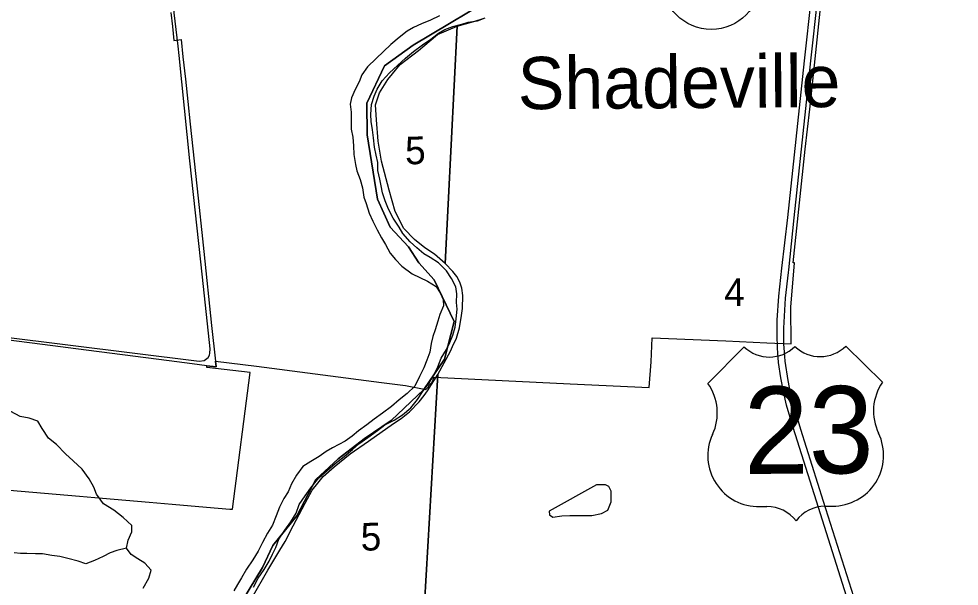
# Model space of a CAD drawing. Extents: x 114843 to 284848, y 317643 to 566895.
# Drawn here: x 199714 to 207213, y 334768 to 339296 of the extents above; entities that cross this region are included whole.
import ezdxf

# ---------------------------------------------------------------- set-up
doc = ezdxf.new("R2010")
doc.units = 0
for name, color, linetype in [('GM_X_Corporation', 7, 'Continuous'), ('GM_X_Major_River', 7, 'Continuous'), ('GM_X_Minor_Lake', 7, 'Continuous'), ('GM_X_Minor_River', 7, 'Continuous'), ('GM_X_Section', 7, 'Continuous'), ('GM_X_Section_Text', 7, 'Continuous'), ('GM_X_State_Route', 7, 'Continuous'), ('GM_X_Township', 7, 'Continuous'), ('GM_X_Unincorporated', 7, 'Continuous'), ('GM_X_Unincorporated_Text', 7, 'Continuous'), ('GM_X_US_Location', 7, 'Continuous'), ('GM_X_US_Route', 7, 'Continuous'), ('GM_X_US_Shield', 7, 'Continuous')]:
    doc.layers.add(name, color=color, linetype=linetype)

msp = doc.modelspace()

# ---------------------------------------------------------------- linework, layer by layer
at = {"layer": 'GM_X_Corporation'}
for points in [[(199640.1, 335534.5), (199825, 335518.7), (200011.6, 335502.7), (200197.9, 335486.7), (200381.6, 335471), (200567.3, 335455.1), (200752.7, 335439.2), (200937.5, 335423.4), (201211, 335399.9), (201395.8, 335384.1), (201418.6, 335382.1), (201559.3, 336474.4), (201212.6, 336514.3), (201214.3, 336527.1), (201286.7, 336517.7), (201281.6, 336565.2), (201609.5, 336522.9), (202606.1, 336394.4), (202797.5, 336371.1), (202959.6, 336339.2), (202969, 336348.5), (202979.2, 336356.8), (202983.2, 336367.5), (202988.8, 336377.5), (203006.5, 336394.7), (203013.8, 336404.9), (203018.5, 336416.4), (203020.6, 336428.7), (203025.7, 336436.8), (204110.7, 336383.9), (204741.2, 336353.4), (204757.3, 336559.3), (204765.5, 336750.6), (205351.2, 336725.5), (205679, 336711.7), (205872.4, 336703.4), (205871.2, 336995), (205898.6, 337348.1), (205888.1, 337349.3), (205986.1, 338256.8), (206020.8, 338575.8), (206058.8, 338925.3), (206159.1, 339891.5)], [(200926.3, 339346.7), (200938.2, 339234.3), (200950.1, 339121.9), (201008.1, 339131), (201023, 338991.9), (201041.8, 338814.7), (201060.9, 338635.9), (201080.1, 338455.4), (201132.5, 337963.8), (201143, 337864.9), (201177.6, 337539.8), (201188.2, 337440.1), (201251.1, 336850), (201281.6, 336565.2), (201286.7, 336517.7), (201214.3, 336527.1), (201154.3, 336534.9), (201095, 336542.6), (200912, 336566.3), (200727.2, 336590.3), (200540.6, 336614.5), (200354.8, 336638.7), (200168.8, 336662.8), (199984.8, 336686.7), (199799.4, 336710.8), (199613.9, 336734.8)]]:
    msp.add_lwpolyline(points, dxfattribs=at)
at = {"layer": 'GM_X_Major_River'}
for points in [[(203068.1, 339320.2), (202996.1, 339286), (202926.1, 339255.8), (202862.1, 339225.6), (202812.1, 339197.4), (202748.2, 339147.2), (202680.2, 339091), (202622.3, 339036.7), (202562.3, 338980.5), (202494.4, 338912.2), (202450.5, 338848), (202428.5, 338793.8), (202396.6, 338731.6), (202366.7, 338665.4), (202356.8, 338615.3), (202364.9, 338551.2), (202365, 338485), (202365.2, 338416.9), (202377.3, 338350.7), (202383.4, 338282.6), (202385.5, 338212.5), (202397.7, 338134.3), (202409.8, 338084.2), (202435.9, 338014.1), (202454, 337948), (202466.1, 337873.9), (202484.2, 337821.8), (202508.4, 337745.7), (202536.5, 337681.6), (202570.7, 337611.5), (202604.8, 337549.4), (202636.9, 337495.4), (202675.1, 337425.3), (202717.2, 337375.3), (202769.3, 337321.3), (202849.5, 337261.3), (202973.6, 337201.4), (203041.8, 337159.4), (203075.9, 337105.4), (203098, 337055.3), (203100.1, 337005.2), (203072.2, 336937), (203054.2, 336882.8), (203034.3, 336814.7), (203016.4, 336760.5), (203002.5, 336706.3), (202990.6, 336636.2), (202966.7, 336572), (202942.8, 336509.8), (202908.9, 336441.5), (202873, 336363.3), (202811, 336305), (202747.1, 336254.8), (202685.1, 336202.5), (202615.2, 336148.3), (202547.2, 336102), (202489.3, 336055.8), (202423.3, 336007.6), (202371.3, 335965.4), (202315.3, 335925.2), (202265.3, 335899), (202215.4, 335872.8), (202165.4, 335842.7), (202109.4, 335802.5), (202043.4, 335764.2), (201979.5, 335724), (201927.5, 335653.7), (201887.6, 335585.5), (201861.7, 335521.3)], [(202173.6, 335690.3), (202237.6, 335748.6), (202307.5, 335802.9), (202375.5, 335859.1), (202425.5, 335903.3), (202497.4, 335955.6), (202573.4, 336009.9), (202633.4, 336056.1), (202707.3, 336094.3), (202773.3, 336136.6), (202839.3, 336190.8), (202893.2, 336257.1), (202933.1, 336319.3), (202987, 336391.6), (203026.9, 336457.8), (203054.9, 336520), (203082.8, 336588.2), (203124.7, 336658.5), (203150.6, 336712.6), (203174.5, 336770.8), (203194.4, 336835), (203202.3, 336901.2), (203210.2, 336979.4), (203204.1, 337031.5), (203206, 337101.6), (203197.9, 337157.7), (203163.7, 337223.8), (203123.6, 337283.9), (203059.5, 337349.9), (202995.3, 337391.9), (202943.2, 337421.8), (202889.1, 337469.8), (202835, 337515.8), (202776.9, 337581.9), (202746.7, 337633.9), (202698.6, 337704), (202662.4, 337778.1), (202634.3, 337844.2), (202614.2, 337908.2), (202604.1, 337962.3), (202592, 338016.4), (202577.9, 338084.6), (202575.8, 338148.7), (202563.6, 338208.8), (202551.5, 338272.9), (202543.4, 338347.1), (202535.3, 338411.2), (202523.2, 338477.3), (202521.1, 338533.4), (202526.9, 338613.6), (202548.8, 338677.8), (202572.7, 338734), (202610.7, 338802.2), (202668.6, 338864.4), (202732.5, 338922.7), (202796.5, 338982.9), (202860.4, 339035.2), (202934.4, 339087.5), (202998.4, 339133.7), (203060.3, 339181.9), (203110.3, 339212.1), (203176.3, 339234.3), (203246.3, 339252.4), (203298.3, 339270.6), (203370.4, 339280.7), (203432.4, 339304.9)], [(201584.8, 334760.9), (201622.7, 334831.2), (201670.6, 334901.4), (201710.5, 334967.7), (201736.5, 335023.9), (201764.4, 335078), (201788.3, 335142.3), (201836.2, 335216.5), (201884.1, 335282.8), (201926, 335351), (201949.9, 335421.2), (201997.9, 335489.5), (202043.8, 335553.7), (202105.7, 335632), (202173.6, 335690.3)], [(201861.7, 335521.3), (201827.8, 335469.1), (201791.9, 335398.9), (201766, 335330.7), (201736.1, 335256.4), (201696.2, 335190.2), (201656.2, 335115.9), (201622.3, 335047.7), (201580.4, 334977.4), (201528.5, 334905.2), (201490.6, 334834.9), (201458.7, 334782.7), (201428.7, 334730.5)]]:
    msp.add_lwpolyline(points, dxfattribs=at)
at = {"layer": 'GM_X_Minor_Lake'}
for points in [[(203943, 335368), (203947, 335337.9), (203972.9, 335317.9), (204045, 335329.8), (204109.1, 335333.7), (204187.1, 335333.6), (204283.2, 335331.5), (204359.3, 335349.4), (204411.3, 335375.4), (204437.5, 335441.5), (204437.6, 335525.7), (204419.6, 335563.8), (204393.6, 335575.9), (204319.6, 335578)], [(204319.6, 335578), (203943, 335368)]]:
    msp.add_lwpolyline(points, dxfattribs=at)
at = {"layer": 'GM_X_Minor_River'}
for points in [[(200705.8, 334752.8), (200749.9, 334831), (200770, 334895.1), (200718.1, 334951.3), (200662.1, 334987.5), (200610.1, 335021.6), (200572.2, 335071.8), (200586.3, 335135.9), (200614.4, 335202), (200614.5, 335252.1), (200546.5, 335316.4), (200470.6, 335374.6), (200388.6, 335424.8), (200332.7, 335503.1), (200312.8, 335557.3), (200274.8, 335625.5), (200218.9, 335701.7), (200147, 335768), (200087, 335824.2), (200015.1, 335898.4), (199949.1, 335950.6), (199901.2, 336026.9), (199865.3, 336085.1), (199797.3, 336109.2), (199725.2, 336121.3), (199649.2, 336163.5)], [(200572.2, 335071.8), (200494.1, 335051.8), (200442, 335033.9), (200385.9, 335005.9), (200317.8, 334973.9), (200247.8, 334945.9), (200187.7, 334968), (200105.7, 334990.2), (200039.7, 335004.3), (199977.7, 335014.4), (199901.6, 335026.6), (199847.6, 335026.6), (199777.6, 335028.7), (199727.5, 335028.8), (199675.5, 335034.9)]]:
    msp.add_lwpolyline(points, dxfattribs=at)
at = {"layer": 'GM_X_Section'}
msp.add_lwpolyline([(202949.2, 334626.4), (203055.3, 336458.7), (203155.1, 336642.8), (203173.4, 336681.7), (203205, 336748.9), (203227, 336829), (203244.9, 336929), (203250.8, 336985), (203254.7, 337089), (203246.6, 337147), (203230.6, 337195), (203206.5, 337241), (203174.5, 337279), (203114.4, 337342.9), (203210.5, 339237.2), (203342.5, 339275.3), (203424.5, 339301.4)], dxfattribs=at)
for points in [[(203210.5, 339237.2), (203114.4, 337342.9), (203027.7, 337417.5), (202951.1, 337467.8), (202870.1, 337535), (202784.8, 337623.3), (202716, 337758.4), (202668.2, 337927.5), (202607.2, 338160.1), (202580.6, 338320.9), (202566.7, 338490.2), (202557.4, 338608.8), (202590.5, 338706.4), (202657.6, 338812.8), (202754.1, 338932.2), (202901.6, 339043.4), (203053.2, 339171.5)], [(203055.3, 336458.7), (202949.2, 334626.4), (201575, 334677), (201698.8, 334895.2), (201796.6, 335055.3), (201836.6, 335125.3), (201902.5, 335249.4), (201996.3, 335431.5), (202052.2, 335533.6), (202098.1, 335589.7), (202140.1, 335643.7), (202228, 335721.8), (202355.9, 335824), (202501.8, 335926.1), (202701.7, 336066.3), (202761.7, 336106.4), (202829.6, 336160.5), (202905.5, 336238.6), (202945.5, 336290.6), (202973.5, 336328.6)]]:
    msp.add_lwpolyline(points, close=True, dxfattribs=at)
at = {"layer": 'GM_X_State_Route'}
for points in [[(200983.4, 339077.4), (200952.2, 339343.9), (200945.7, 339427.2), (200964, 339470.2), (200998.9, 339501.3), (201043.7, 339514.4), (201236.8, 339543), (201354.2, 339557.4), (201549.1, 339586.5), (202132.8, 339663.1), (202412.3, 339702.1), (202603.9, 339716.1), (202797.9, 339705.9)], [(199053.9, 336825.6), (201151.8, 336563.5), (201191.8, 336569.3), (201224.6, 336592.8), (201234.4, 336610.8), (201237.7, 336626.8), (201239.7, 336663.1), (201178.8, 337235.7), (201076.3, 338163), (200992, 339004.2), (200983.4, 339077.4)]]:
    msp.add_lwpolyline(points, dxfattribs=at)
at = {"layer": 'GM_X_Township'}
for points in [[(203589.7, 339524.4), (202858.1, 339085.1), (202629.6, 338921.4), (202488.1, 338623.5), (202491.2, 338370.5), (202575.2, 337855.9), (202674.5, 337634.1), (202822.1, 337477.7), (202904.4, 337348.1), (203024.8, 337213.2), (203185.6, 336880.1), (203108.5, 336580.6), (202942.6, 336336.8), (202682.3, 336090.5), (202467.7, 335944.8), (202259.3, 335785.1), (202081.1, 335618.6), (201931.3, 335329.8), (201739.5, 335091.7), (201657.8, 334916.5), (201496.5, 334653.5)], [(201496.5, 334653.5), (201657.8, 334916.5), (201739.5, 335091.7), (201931.3, 335329.8), (202081.1, 335618.6), (202259.3, 335785.1), (202467.7, 335944.8), (202682.3, 336090.5), (202942.6, 336336.8), (203108.5, 336580.6), (203185.6, 336880.1), (203024.8, 337213.2), (202904.4, 337348.1), (202822.1, 337477.7), (202674.5, 337634.1), (202575.2, 337855.9), (202491.2, 338370.5), (202488.1, 338623.5), (202629.6, 338921.4), (202858.1, 339085.1), (203589.7, 339524.4)]]:
    msp.add_lwpolyline(points, dxfattribs=at)
at = {"layer": 'GM_X_Unincorporated'}
msp.add_circle((205236.3, 339604.7), 392.9, dxfattribs=at)
at = {"layer": 'GM_X_US_Route'}
for p, q in [((205980.5, 338960.8), (206044.8, 339543.8)), ((206031.2, 338961), (206094.2, 339541.7))]:
    msp.add_line(p, q, dxfattribs=at)
for points in [[(205767.4, 336631.4), (205764.8, 336667.3), (205761.1, 336775), (205762.6, 336892), (205775.1, 337083.8), (205799.5, 337306.9), (205845.7, 337710.6), (205939, 338584.5), (205980.5, 338960.8)], [(205852, 337273), (205854.4, 337294.3), (205896.6, 337706.9), (205989.9, 338580.8), (206031.2, 338961)], [(205819.9, 336639), (205815.1, 336698.5), (205815, 336827.2), (205828.3, 337065.9), (205852, 337273)], [(207213.2, 331853.1), (207164.1, 332007.6), (206968.6, 332618.9), (206647.4, 333635.8), (206394.1, 334435.4), (206074.1, 335447.1), (205888.6, 336034.7), (205837, 336213.3), (205811.9, 336321.9), (205791.4, 336430.7), (205773.1, 336554.5), (205767.4, 336631.4)], [(206446.3, 334448.3), (206131.9, 335443.2), (205950.5, 336017.5), (205903.6, 336180.9), (205869.9, 336298.1), (205850.4, 336410.6), (205826.1, 336563.3), (205819.9, 336639)]]:
    msp.add_lwpolyline(points, dxfattribs=at)
at = {"layer": 'GM_X_US_Shield'}
for p, q in [((205497.1, 336678.6), (205209.1, 336386.5)), ((206601.4, 336396.5), (206309.3, 336684.5)), ((205622.3, 335403.2), (205680.3, 335403.7)), ((206144.4, 335407), (206202.4, 335407.4))]:
    msp.add_line(p, q, dxfattribs=at)
for centre, radius, start, end in [((205698.6, 336887.2), 290.1, 225.98631, 314.84032), ((206104.7, 336890.2), 290.1, 225.98632, 314.84033), ((204878.2, 336151.2), 406.1, 334.96043, 35.41424), ((206935.7, 336166), 406.1, 145.4124, 205.8662), ((206204, 335813.5), 406.1, 269.77506, 25.58141), ((205614.9, 335809.3), 406.1, 155.24522, 271.05156), ((205682.4, 335113.6), 290.1, 37.28321, 90.41331), ((206146.5, 335116.9), 290.1, 90.41331, 143.54342)]:
    msp.add_arc(centre, radius, start, end, dxfattribs=at)

# ---------------------------------------------------------------- texts
at = {"layer": 'GM_X_Section_Text'}
for s, rotation, p in [('5', 0.41327, (202794.8, 338135.3)), ('4', 0.41332, (205339.8, 337004)), ('5', 0.41325, (202440.8, 335052.4))]:
    msp.add_text(s, height=221, rotation=rotation, dxfattribs=at).set_placement(p)
at = {"layer": 'GM_X_Unincorporated_Text'}
msp.add_text('Shadeville', height=417.03, rotation=0.41329, dxfattribs=at).set_placement((203693.7, 338574.1))
at = {"layer": 'GM_X_US_Location'}
for s, p in [('0', (205907.7, 336009)), ('/', (205907.7, 336009)), ('23', (205702.7, 335800.5))]:
    msp.add_text(s, height=1, rotation=0.41332, dxfattribs=at).set_placement(p)
at = {"layer": 'GM_X_US_Shield'}
msp.add_text('23', height=696.15, rotation=0.41331, dxfattribs=at).set_placement((205497.2, 335663.4))

doc.saveas('drawing.dxf')
